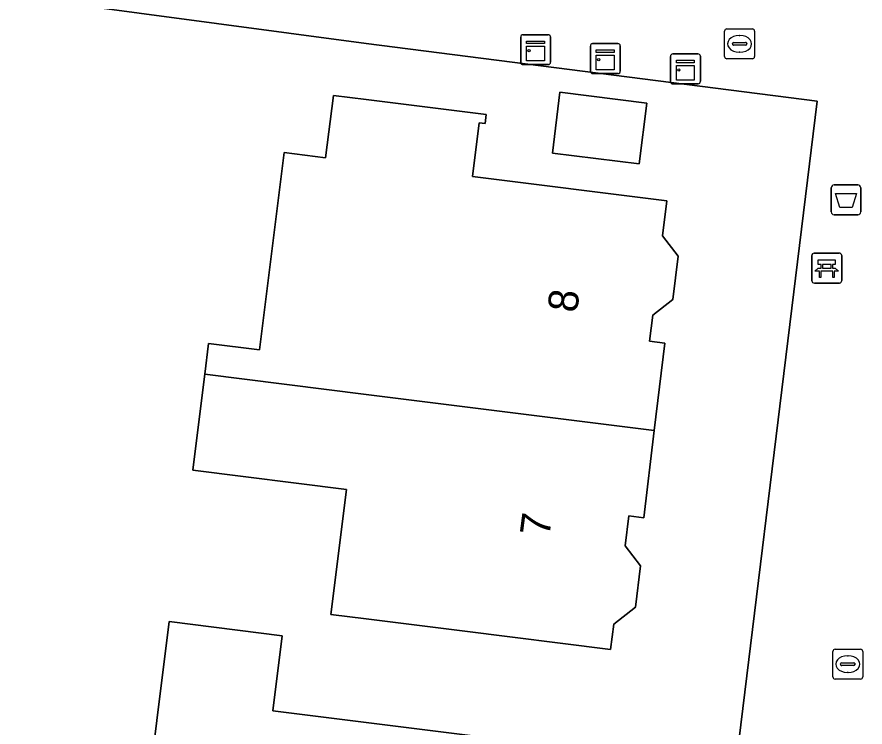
# Model space of a CAD drawing. Extents: x 161692 to 162379, y 380760 to 381678.
# Drawn here: x 161988.33 to 162016.68, y 381271.3 to 381295.04 of the extents above; entities that cross this region are included whole.
import ezdxf

# ---------------------------------------------------------------- set-up
doc = ezdxf.new("R2010")
doc.units = 0
for name, color, linetype in [('IMGEO_Afvalbak', 7, 'Continuous'), ('IMGEO_Bank', 7, 'Continuous'), ('IMGEO_Brandkraan', 7, 'Continuous'), ('IMGEO_Erf', 7, 'Continuous'), ('IMGEO_Kast', 7, 'Continuous'), ('IMGEO_Pand', 7, 'Continuous'), ('IMGEO_Pand_nummerreeks', 7, 'Continuous'), ('IMGEO_Rijbaan_lokaal_open', 7, 'Continuous'), ('IMGEO_Voetpad_open', 7, 'Continuous')]:
    doc.layers.add(name, color=color, linetype=linetype)

msp = doc.modelspace()

# ---------------------------------------------------------------- linework, layer by layer
at = {"layer": 'IMGEO_Afvalbak'}
for p, q in [((162015.648, 381289.419), (162016.438, 381289.419)), ((162016.438, 381289.419), (162015.648, 381289.419)), ((162015.548, 381288.519), (162015.548, 381289.319)), ((162015.548, 381289.319), (162015.548, 381288.519)), ((162016.538, 381289.319), (162016.538, 381288.519)), ((162016.538, 381288.519), (162016.538, 381289.319)), ((162016.438, 381288.419), (162015.648, 381288.419)), ((162015.648, 381288.419), (162016.438, 381288.419))]:
    msp.add_line(p, q, dxfattribs=at)
msp.add_lwpolyline([(162015.691, 381289.133), (162016.395, 381289.133), (162016.246, 381288.663), (162015.84, 381288.663), (162015.691, 381289.133)], dxfattribs=at)
for centre, start, end in [((162015.648, 381289.319), 90, 180), ((162015.648, 381289.319), 90, 180), ((162016.438, 381289.319), 0, 90), ((162016.438, 381289.319), 360, 90), ((162015.648, 381288.519), 180, 270), ((162015.648, 381288.519), 180, 270), ((162016.438, 381288.519), 270, 0), ((162016.438, 381288.519), 270, 0)]:
    msp.add_arc(centre, 0.1, start, end, dxfattribs=at)
at = {"layer": 'IMGEO_Bank'}
for p, q in [((162014.902, 381286.215), (162014.902, 381287.056)), ((162014.902, 381287.056), (162014.902, 381286.215)), ((162014.977, 381287.14), (162015.818, 381287.14)), ((162015.818, 381287.14), (162014.977, 381287.14)), ((162015.902, 381287.065), (162015.902, 381286.224)), ((162015.902, 381286.224), (162015.902, 381287.065)), ((162015.599, 381286.538), (162015.206, 381286.538)), ((162015.211, 381286.646), (162015.211, 381286.752)), ((162015.255, 381286.752), (162015.255, 381286.646)), ((162015.543, 381286.758), (162015.261, 381286.758)), ((162015.261, 381286.64), (162015.543, 381286.64)), ((162015.549, 381286.646), (162015.549, 381286.752)), ((162015.593, 381286.752), (162015.593, 381286.646)), ((162015.827, 381286.14), (162014.986, 381286.14)), ((162014.986, 381286.14), (162015.827, 381286.14))]:
    msp.add_line(p, q, dxfattribs=at)
for points in [[(162015.205, 381286.758), (162015.119, 381286.758), (162015.119, 381286.919), (162015.682, 381286.919), (162015.682, 381286.758), (162015.599, 381286.758)], [(162015.149, 381286.538), (162015.007, 381286.538), (162015.119, 381286.64), (162015.205, 381286.64)], [(162015.199, 381286.531), (162015.199, 381286.324), (162015.156, 381286.324), (162015.156, 381286.531)], [(162015.599, 381286.64), (162015.682, 381286.64), (162015.794, 381286.538), (162015.655, 381286.538)], [(162015.649, 381286.531), (162015.649, 381286.324), (162015.605, 381286.324), (162015.605, 381286.531)]]:
    msp.add_lwpolyline(points, dxfattribs=at)
for centre, radius, start, end in [((162014.98, 381287.062), 0.0779, 92.4484, 184.2845), ((162014.98, 381287.062), 0.0779, 92.4484, 184.2845), ((162015.824, 381287.062), 0.0779, 2.4484, 94.2845), ((162015.824, 381287.062), 0.0779, 2.4484, 94.2845), ((162015.149, 381286.531), 0.00671, 2.8957, 87.1043), ((162015.206, 381286.531), 0.00671, 92.8957, 177.1043), ((162015.204, 381286.751), 0.00671, 2.8957, 87.1043), ((162015.204, 381286.647), 0.00671, 272.8957, 357.1043), ((162015.261, 381286.751), 0.00671, 92.8957, 177.1043), ((162015.261, 381286.647), 0.00671, 182.8957, 267.1043), ((162015.543, 381286.751), 0.00671, 2.8957, 87.1043), ((162015.543, 381286.647), 0.00671, 272.8957, 357.1043), ((162015.6, 381286.751), 0.00671, 92.8957, 177.1043), ((162015.6, 381286.647), 0.00671, 182.8957, 267.1043), ((162015.598, 381286.531), 0.00671, 2.8957, 87.1043), ((162015.655, 381286.531), 0.00671, 92.8957, 177.1043), ((162014.98, 381286.218), 0.0779, 182.4484, 274.2845), ((162014.98, 381286.218), 0.0779, 182.4484, 274.2845), ((162015.824, 381286.218), 0.0779, 272.4484, 4.2845), ((162015.824, 381286.218), 0.0779, 272.4484, 4.2845)]:
    msp.add_arc(centre, radius, start, end, dxfattribs=at)
at = {"layer": 'IMGEO_Brandkraan'}
for p, q in [((162011.986, 381293.712), (162011.986, 381294.564)), ((162012.061, 381294.638), (162012.913, 381294.638)), ((162012.987, 381294.564), (162012.987, 381293.712)), ((162012.245, 381294.132), (162012.245, 381294.144)), ((162012.288, 381294.181), (162012.686, 381294.181)), ((162012.474, 381294.418), (162012.499, 381294.418)), ((162012.729, 381294.144), (162012.729, 381294.132)), ((162012.683, 381294.095), (162012.285, 381294.095)), ((162012.497, 381293.858), (162012.472, 381293.858)), ((162012.913, 381293.638), (162012.061, 381293.638)), ((162015.603, 381272.973), (162015.603, 381273.825)), ((162015.678, 381273.899), (162016.53, 381273.899)), ((162016.604, 381273.825), (162016.604, 381272.973)), ((162015.905, 381273.442), (162016.303, 381273.442)), ((162016.091, 381273.679), (162016.116, 381273.679)), ((162015.862, 381273.393), (162015.862, 381273.405)), ((162016.3, 381273.356), (162015.902, 381273.356)), ((162016.346, 381273.405), (162016.346, 381273.393)), ((162016.53, 381272.899), (162015.678, 381272.899)), ((162016.114, 381273.119), (162016.089, 381273.119))]:
    msp.add_line(p, q, dxfattribs=at)
for points in [[(162011.986, 381293.712), (162011.986, 381294.564)], [(162012.061, 381294.638), (162012.913, 381294.638)], [(162012.987, 381294.564), (162012.987, 381293.712)], [(162012.913, 381293.638), (162012.061, 381293.638)], [(162015.603, 381272.973), (162015.603, 381273.825)], [(162015.678, 381273.899), (162016.53, 381273.899)], [(162016.604, 381273.825), (162016.604, 381272.973)], [(162016.53, 381272.899), (162015.678, 381272.899)]]:
    msp.add_lwpolyline(points, dxfattribs=at)
for centre, radius, start, end in [((162012.063, 381294.562), 0.0765, 91.552, 178.448), ((162012.063, 381294.562), 0.0765, 91.552, 178.448), ((162012.911, 381294.562), 0.0765, 1.552, 88.448), ((162012.911, 381294.562), 0.0765, 1.552, 88.448), ((162012.285, 381294.141), 0.0403, 85.8775, 175.7526), ((162012.69, 381294.143), 0.0386, 1.7309, 96.639), ((162012.282, 381294.131), 0.0366, 178.938, 274.7102), ((162012.686, 381294.138), 0.043, 264.8664, 352.4533), ((162012.063, 381293.714), 0.0765, 181.552, 268.448), ((162012.063, 381293.714), 0.0765, 181.552, 268.448), ((162012.911, 381293.714), 0.0765, 271.552, 358.448), ((162012.911, 381293.714), 0.0765, 271.552, 358.448), ((162015.68, 381273.823), 0.0765, 91.552, 178.448), ((162015.68, 381273.823), 0.0765, 91.552, 178.448), ((162016.528, 381273.823), 0.0765, 1.552, 88.448), ((162016.528, 381273.823), 0.0765, 1.552, 88.448), ((162015.902, 381273.402), 0.0403, 85.8775, 175.7526), ((162016.307, 381273.404), 0.0386, 1.7309, 96.639), ((162015.899, 381273.392), 0.0366, 178.938, 274.7102), ((162016.303, 381273.399), 0.043, 264.8664, 352.4533), ((162015.68, 381272.975), 0.0765, 181.552, 268.448), ((162015.68, 381272.975), 0.0765, 181.552, 268.448), ((162016.528, 381272.975), 0.0765, 271.552, 358.448), ((162016.528, 381272.975), 0.0765, 271.552, 358.448)]:
    msp.add_arc(centre, radius, start, end, dxfattribs=at)
for centre, major_axis, ratio, start_param, end_param in [((162012.473, 381294.138), (-0.387, 0.002), 0.722429, 4.712389, 7.853982), ((162012.498, 381294.138), (-0.39, 0.002), 0.717154, 1.570796, 4.712389), ((162016.09, 381273.399), (-0.387, 0.002), 0.722429, 4.712389, 7.853982), ((162016.115, 381273.399), (-0.39, 0.002), 0.717154, 1.570796, 4.712389)]:
    msp.add_ellipse(centre, major_axis=major_axis, ratio=ratio, start_param=start_param, end_param=end_param, dxfattribs=at)
at = {"layer": 'IMGEO_Erf'}
msp.add_lwpolyline([(161867.852, 381207.538), (161977.201, 381250), (161995.053, 381256.932), (162000, 381258.853), (162011.546, 381263.36), (162015.076, 381292.22), (162000, 381294.145), (161921.176, 381304.696), (161918.702, 381305.015), (161871.402, 381311.107)], dxfattribs=at)
for points in [[(162006.48, 381292.521), (162009.387, 381292.157), (162009.133, 381290.123), (162006.226, 381290.487)], [(161998.907, 381292.409), (162000, 381292.272), (162004.018, 381291.77), (162003.981, 381291.473), (162003.782, 381291.497), (162003.558, 381289.701), (162010.057, 381288.889), (162009.91, 381287.713), (162010.438, 381287.035), (162010.257, 381285.589), (162009.584, 381285.066), (162009.476, 381284.197), (162009.983, 381284.134), (162009.636, 381281.213), (162009.288, 381278.29), (162008.781, 381278.353), (162008.657, 381277.357), (162009.176, 381276.689), (162009.003, 381275.302), (162008.28, 381274.74), (162008.174, 381273.89), (162003.213, 381274.51), (162000, 381274.911), (161998.82, 381275.058), (161999.343, 381279.242), (161994.203, 381279.885), (161994.36, 381281.138), (161994.604, 381283.091), (161994.733, 381284.123), (161996.434, 381283.91), (161997.258, 381290.499), (161998.647, 381290.325)], [(161993.42, 381274.819), (161997.193, 381274.348), (161996.879, 381271.833), (162000, 381271.443), (162004.457, 381270.886), (162003.663, 381264.54), (162000, 381264.998), (161999.872, 381265.014), (161999.751, 381264.042), (161992.191, 381264.987)]]:
    msp.add_lwpolyline(points, close=True, dxfattribs=at)
at = {"layer": 'IMGEO_Kast'}
for p, q in [((162005.242, 381294.441), (162006.083, 381294.441)), ((162006.083, 381294.441), (162005.242, 381294.441)), ((162005.167, 381293.516), (162005.167, 381294.357)), ((162005.167, 381294.357), (162005.167, 381293.516)), ((162006.167, 381294.366), (162006.167, 381293.525)), ((162006.167, 381293.525), (162006.167, 381294.366)), ((162007.573, 381294.143), (162008.414, 381294.143)), ((162008.414, 381294.143), (162007.573, 381294.143)), ((162007.498, 381293.218), (162007.498, 381294.059)), ((162007.498, 381294.059), (162007.498, 381293.218)), ((162008.498, 381294.068), (162008.498, 381293.227)), ((162008.498, 381293.227), (162008.498, 381294.068)), ((162010.177, 381292.876), (162010.177, 381293.717)), ((162010.177, 381293.717), (162010.177, 381292.876)), ((162010.252, 381293.801), (162011.093, 381293.801)), ((162011.093, 381293.801), (162010.252, 381293.801)), ((162011.177, 381293.726), (162011.177, 381292.885)), ((162011.177, 381292.885), (162011.177, 381293.726)), ((162006.092, 381293.441), (162005.251, 381293.441)), ((162005.251, 381293.441), (162006.092, 381293.441)), ((162008.423, 381293.143), (162007.582, 381293.143)), ((162007.582, 381293.143), (162008.423, 381293.143)), ((162011.102, 381292.801), (162010.261, 381292.801)), ((162010.261, 381292.801), (162011.102, 381292.801))]:
    msp.add_line(p, q, dxfattribs=at)
for points in [[(162005.362, 381294.231), (162005.962, 381294.231), (162005.962, 381294.146), (162005.362, 381294.146), (162005.362, 381294.231)], [(162005.362, 381294.056), (162005.962, 381294.056), (162005.962, 381293.567), (162005.362, 381293.567), (162005.362, 381294.056)], [(162007.693, 381293.933), (162008.293, 381293.933), (162008.293, 381293.848), (162007.693, 381293.848), (162007.693, 381293.933)], [(162007.693, 381293.758), (162008.293, 381293.758), (162008.293, 381293.269), (162007.693, 381293.269), (162007.693, 381293.758)], [(162010.372, 381293.591), (162010.972, 381293.591), (162010.972, 381293.506), (162010.372, 381293.506), (162010.372, 381293.591)], [(162010.372, 381293.416), (162010.972, 381293.416), (162010.972, 381292.927), (162010.372, 381292.927), (162010.372, 381293.416)]]:
    msp.add_lwpolyline(points, dxfattribs=at)
for centre in [(162005.446, 381293.905), (162007.777, 381293.607), (162010.456, 381293.265)]:
    msp.add_circle(centre, 0.0377, dxfattribs=at)
for centre, start, end in [((162005.245, 381294.363), 92.4484, 184.2845), ((162005.245, 381294.363), 92.4484, 184.2845), ((162006.089, 381294.363), 2.4484, 94.2845), ((162006.089, 381294.363), 2.4484, 94.2845), ((162007.576, 381294.065), 92.4484, 184.2845), ((162007.576, 381294.065), 92.4484, 184.2845), ((162008.42, 381294.065), 2.4484, 94.2845), ((162008.42, 381294.065), 2.4484, 94.2845), ((162010.255, 381293.723), 92.4484, 184.2845), ((162010.255, 381293.723), 92.4484, 184.2845), ((162011.099, 381293.723), 2.4484, 94.2845), ((162011.099, 381293.723), 2.4484, 94.2845), ((162005.245, 381293.519), 182.4484, 274.2845), ((162005.245, 381293.519), 182.4484, 274.2845), ((162006.089, 381293.519), 272.4484, 4.2845), ((162006.089, 381293.519), 272.4484, 4.2845), ((162007.576, 381293.221), 182.4484, 274.2845), ((162007.576, 381293.221), 182.4484, 274.2845), ((162008.42, 381293.221), 272.4484, 4.2845), ((162008.42, 381293.221), 272.4484, 4.2845), ((162010.255, 381292.879), 182.4484, 274.2845), ((162010.255, 381292.879), 182.4484, 274.2845), ((162011.099, 381292.879), 272.4484, 4.2845), ((162011.099, 381292.879), 272.4484, 4.2845)]:
    msp.add_arc(centre, 0.0779, start, end, dxfattribs=at)
at = {"layer": 'IMGEO_Pand'}
for points in [[(162009.133, 381290.123), (162009.387, 381292.157), (162006.48, 381292.521), (162006.226, 381290.487)], [(161994.604, 381283.091), (162000, 381282.417), (162009.636, 381281.213), (162009.983, 381284.134), (162009.476, 381284.197), (162009.584, 381285.066), (162010.257, 381285.589), (162010.438, 381287.035), (162009.91, 381287.713), (162010.057, 381288.889), (162003.558, 381289.701), (162003.782, 381291.497), (162003.981, 381291.473), (162004.018, 381291.77), (162000, 381292.272), (161998.907, 381292.409), (161998.647, 381290.325), (161997.258, 381290.499), (161996.434, 381283.91), (161994.733, 381284.123)], [(161994.604, 381283.091), (161994.36, 381281.138), (161994.203, 381279.885), (161999.343, 381279.242), (161998.82, 381275.058), (162000, 381274.911), (162003.213, 381274.51), (162008.174, 381273.89), (162008.28, 381274.74), (162009.003, 381275.302), (162009.176, 381276.689), (162008.657, 381277.357), (162008.781, 381278.353), (162009.288, 381278.29), (162009.636, 381281.213), (162000, 381282.417)], [(161999.751, 381264.042), (161999.872, 381265.014), (162000, 381264.998), (162003.663, 381264.54), (162004.457, 381270.886), (162000, 381271.443), (161996.879, 381271.833), (161997.193, 381274.348), (161993.42, 381274.819), (161992.191, 381264.987)]]:
    msp.add_lwpolyline(points, close=True, dxfattribs=at)
at = {"layer": 'IMGEO_Rijbaan_lokaal_open'}
msp.add_arc((162014.847, 381289.96), 7.922, 351.0315, 81.8327, dxfattribs=at)
at = {"layer": 'IMGEO_Voetpad_open'}
msp.add_lwpolyline([(161867.278, 381309.693), (161868.344, 381309.528), (161871.402, 381311.107), (161918.702, 381305.015), (161921.176, 381304.696), (162000, 381294.145), (162015.076, 381292.22), (162011.546, 381263.36), (162011.205, 381260.006), (162013.191, 381260.844), (162013.658, 381259.636)], dxfattribs=at)
msp.add_arc((162014.847, 381289.96), 7.922, 351.0315, 81.8327, dxfattribs=at)

# ---------------------------------------------------------------- texts
at = {"layer": 'IMGEO_Pand_nummerreeks'}
for s, rotation, p in [('8', 82.9313, (162007.051, 381285.125)), ('7', 82.5112, (162006.125, 381277.638))]:
    msp.add_text(s, height=1, rotation=rotation, dxfattribs=at).set_placement(p)

doc.saveas('drawing.dxf')
